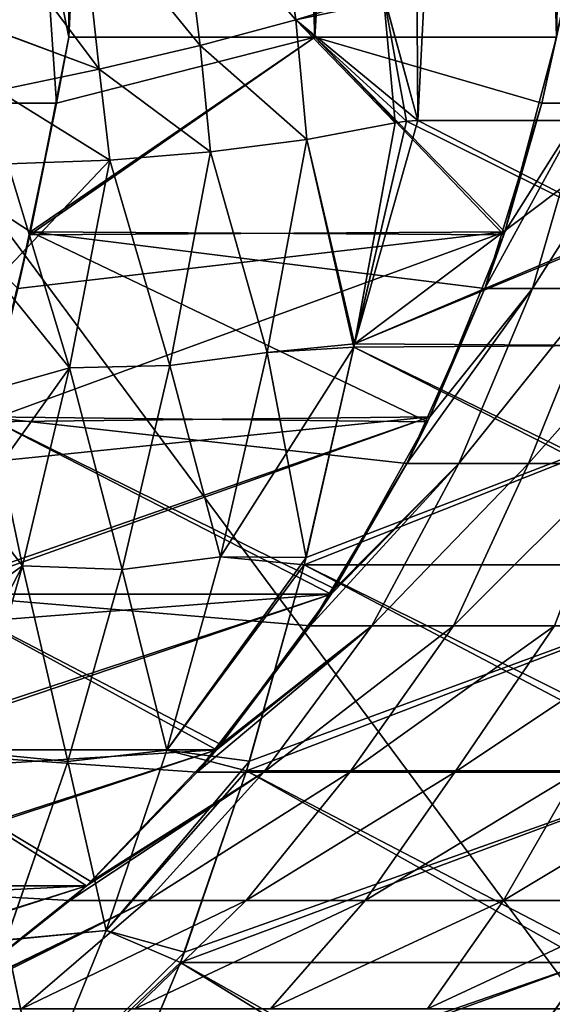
# Model space of a CAD drawing. Header units: millimetres. Extents: x -39.5 to 39.5, y -2 to 94.9.
# Tile 291 of 656: x 21.5 to 22.9, y 0.1 to 2.7. Entities that reach past the tile are written whole.
import ezdxf

# ---------------------------------------------------------------- set-up
doc = ezdxf.new("R2010")
doc.units = ezdxf.units.MM
doc.header["$LTSCALE"] = 65.185185
for name, color, linetype in [('187', 7, 'CONTINUOUS'), ('201', 7, 'CONTINUOUS'), ('231', 7, 'CONTINUOUS'), ('238', 7, 'CONTINUOUS'), ('239', 7, 'CONTINUOUS'), ('240', 7, 'CONTINUOUS'), ('351', 7, 'CONTINUOUS'), ('354', 7, 'CONTINUOUS'), ('355', 7, 'CONTINUOUS'), ('393', 7, 'CONTINUOUS'), ('405', 7, 'CONTINUOUS'), ('431', 7, 'CONTINUOUS'), ('432', 7, 'CONTINUOUS'), ('444', 7, 'CONTINUOUS'), ('445', 7, 'CONTINUOUS'), ('449', 7, 'CONTINUOUS'), ('501', 7, 'CONTINUOUS'), ('502', 7, 'CONTINUOUS'), ('503', 7, 'CONTINUOUS'), ('504', 7, 'CONTINUOUS'), ('673', 7, 'CONTINUOUS'), ('674', 7, 'CONTINUOUS'), ('675', 7, 'CONTINUOUS'), ('676', 7, 'CONTINUOUS')]:
    doc.layers.add(name, color=color, linetype=linetype)

msp = doc.modelspace()

# ---------------------------------------------------------------- linework, layer by layer
at = {"layer": '187', "linetype": 'Continuous'}
for points in [[(22.5579, 2.4394, -30.6961), (22.4688, 2.7623, -30.7684), (23.3552, 18, -30.4371), (22.5579, 2.4394, -30.6961)], [(23.1897, 2.4394, -30.2217), (22.5579, 2.4394, -30.6961), (23.3552, 18, -30.4371), (23.1897, 2.4394, -30.2217)]]:
    msp.add_3dface(points, dxfattribs=at)
at = {"layer": '201', "linetype": 'Continuous'}
for points in [[(22.469, 2.7614, 30.7683), (22.5579, 2.4394, 30.6961), (22.4538, 18, 31.108), (22.469, 2.7614, 30.7683)], [(22.4538, 18, 31.108), (22.5579, 2.4394, 30.6961), (23.3552, 18, 30.4371), (22.4538, 18, 31.108)], [(22.5579, 2.4394, 30.6961), (23.19, 2.4394, 30.2215), (23.3552, 18, 30.4371), (22.5579, 2.4394, 30.6961)]]:
    msp.add_3dface(points, dxfattribs=at)
at = {"layer": '231', "linetype": 'Continuous'}
for points in [[(22.3846, 1.8262, 30.5739), (23.741, 1.8356, 29.5376), (22.5267, 2.4377, 30.7185), (22.3846, 1.8262, 30.5739)], [(22.4961, 2.4328, 30.7393), (22.3846, 1.8262, 30.5739), (22.5267, 2.4377, 30.7185), (22.4961, 2.4328, 30.7393)], [(22.5579, 2.4394, -30.6961), (23.1897, 2.4394, -30.2217), (22.3865, 1.8356, -30.577), (22.5579, 2.4394, -30.6961)], [(22.5579, 2.4394, -30.6961), (22.3865, 1.8356, -30.577), (22.5267, 2.4377, -30.7185), (22.5579, 2.4394, -30.6961)], [(23.1897, 2.4394, -30.2217), (23.8118, 2.4394, -29.734), (22.3865, 1.8356, -30.577), (23.1897, 2.4394, -30.2217)], [(22.3865, 1.8356, -30.577), (23.8118, 2.4394, -29.734), (23.8415, 2.4377, -29.7096), (22.3865, 1.8356, -30.577)], [(22.3865, 1.8356, -30.577), (22.4961, 2.4328, -30.7393), (22.5267, 2.4377, -30.7185), (22.3865, 1.8356, -30.577)], [(23.7385, 1.8262, -29.535), (22.3865, 1.8356, -30.577), (23.8415, 2.4377, -29.7096), (23.7385, 1.8262, -29.535)], [(23.741, 1.8356, 29.5376), (22.5579, 2.4394, 30.6961), (22.5267, 2.4377, 30.7185), (23.741, 1.8356, 29.5376)], [(23.19, 2.4394, 30.2215), (22.5579, 2.4394, 30.6961), (23.741, 1.8356, 29.5376), (23.19, 2.4394, 30.2215)], [(23.55, 1.2377, 29.3451), (22.3846, 1.8262, 30.5739), (22.25, 1.2377, 30.3426), (23.55, 1.2377, 29.3451)], [(22.25, 1.2377, 30.3426), (22.3846, 1.8262, 30.5739), (22.2552, 1.2582, 30.352), (22.25, 1.2377, 30.3426)], [(22.2552, 1.2582, -30.352), (23.7385, 1.8262, -29.535), (22.25, 1.2377, -30.3426), (22.2552, 1.2582, -30.352)], [(22.25, 1.2377, -30.3426), (23.7385, 1.8262, -29.535), (23.55, 1.2377, -29.3451), (22.25, 1.2377, -30.3426)], [(22.3865, 1.8356, -30.577), (23.7385, 1.8262, -29.535), (22.2552, 1.2582, -30.352), (22.3865, 1.8356, -30.577)], [(23.741, 1.8356, 29.5376), (22.3846, 1.8262, 30.5739), (23.5577, 1.2582, 29.3526), (23.741, 1.8356, 29.5376)], [(23.5577, 1.2582, 29.3526), (22.3846, 1.8262, 30.5739), (23.55, 1.2377, 29.3451), (23.5577, 1.2582, 29.3526)], [(23.3081, 0.6811, 29.1189), (22.25, 1.2377, 30.3426), (22.0941, 0.6811, 30.0505), (23.3081, 0.6811, 29.1189)], [(22.0941, 0.6811, 30.0505), (22.25, 1.2377, 30.3426), (22.1023, 0.7077, 30.0662), (22.0941, 0.6811, 30.0505)], [(22.1023, 0.7077, -30.0661), (23.55, 1.2377, -29.3451), (22.0941, 0.6811, -30.0505), (22.1023, 0.7077, -30.0661)], [(22.0941, 0.6811, -30.0505), (23.55, 1.2377, -29.3451), (23.3081, 0.6811, -29.1189), (22.0941, 0.6811, -30.0505)], [(22.25, 1.2377, -30.3426), (23.55, 1.2377, -29.3451), (22.1023, 0.7077, -30.0661), (22.25, 1.2377, -30.3426)], [(23.55, 1.2377, 29.3451), (22.25, 1.2377, 30.3426), (23.3212, 0.7077, 29.1309), (23.55, 1.2377, 29.3451)], [(23.3212, 0.7077, 29.1309), (22.25, 1.2377, 30.3426), (23.3081, 0.6811, 29.1189), (23.3212, 0.7077, 29.1309)], [(23.0183, 0.163, 28.8567), (22.0941, 0.6811, 30.0505), (21.9158, 0.163, 29.7026), (23.0183, 0.163, 28.8567)], [(21.9158, 0.163, 29.7026), (22.0941, 0.6811, 30.0505), (21.9264, 0.191, 29.7236), (21.9158, 0.163, 29.7026)], [(21.9264, 0.1909, -29.7235), (23.3081, 0.6811, -29.1189), (21.9158, 0.163, -29.7026), (21.9264, 0.1909, -29.7235)], [(21.9158, 0.163, -29.7026), (23.3081, 0.6811, -29.1189), (23.0183, 0.163, -28.8567), (21.9158, 0.163, -29.7026)], [(22.0941, 0.6811, -30.0505), (23.3081, 0.6811, -29.1189), (21.9264, 0.1909, -29.7235), (22.0941, 0.6811, -30.0505)], [(23.3081, 0.6811, 29.1189), (22.0941, 0.6811, 30.0505), (23.0358, 0.1909, 28.8723), (23.3081, 0.6811, 29.1189)], [(23.0358, 0.1909, 28.8723), (22.0941, 0.6811, 30.0505), (23.0183, 0.163, 28.8567), (23.0358, 0.1909, 28.8723)], [(22.6857, -0.3107, 28.56), (21.9158, 0.163, 29.7026), (21.7154, -0.3107, 29.3046), (22.6857, -0.3107, 28.56)], [(21.7154, -0.3107, 29.3046), (21.9158, 0.163, 29.7026), (21.7277, -0.2842, 29.3293), (21.7154, -0.3107, 29.3046)], [(21.7277, -0.2842, -29.3293), (23.0183, 0.163, -28.8567), (21.7154, -0.3107, -29.3046), (21.7277, -0.2842, -29.3293)], [(21.7154, -0.3107, -29.3046), (23.0183, 0.163, -28.8567), (22.6857, -0.3107, -28.56), (21.7154, -0.3107, -29.3046)], [(21.9158, 0.163, -29.7026), (23.0183, 0.163, -28.8567), (21.7277, -0.2842, -29.3293), (21.9158, 0.163, -29.7026)], [(23.0183, 0.163, 28.8567), (21.9158, 0.163, 29.7026), (22.7063, -0.2842, 28.5783), (23.0183, 0.163, 28.8567)], [(22.7063, -0.2842, 28.5783), (21.9158, 0.163, 29.7026), (22.6857, -0.3107, 28.56), (22.7063, -0.2842, 28.5783)], [(22.6857, -0.3107, -28.56), (23.0183, 0.163, -28.8567), (22.7064, -0.2842, -28.5784), (22.6857, -0.3107, -28.56)]]:
    msp.add_3dface(points, dxfattribs=at)
at = {"layer": '238', "linetype": 'Continuous'}
for points in [[(21.9153, 3.0685, 31.0541), (22.2277, 2.7117, 30.9103), (22.1714, 3.1038, 30.961), (21.9153, 3.0685, 31.0541)], [(22.2277, 2.7117, 30.9103), (22.464, 2.7843, 30.7724), (22.1714, 3.1038, 30.961), (22.2277, 2.7117, 30.9103)], [(21.646, 3.0366, 31.0987), (21.9687, 2.6418, 30.9999), (21.9153, 3.0685, 31.0541), (21.646, 3.0366, 31.0987)], [(21.9687, 2.6418, 30.9999), (22.2277, 2.7117, 30.9103), (21.9153, 3.0685, 31.0541), (21.9687, 2.6418, 30.9999)], [(21.3737, 3.0074, 31.0933), (21.6958, 2.578, 31.0384), (21.646, 3.0366, 31.0987), (21.3737, 3.0074, 31.0933)], [(21.6958, 2.578, 31.0384), (21.9687, 2.6418, 30.9999), (21.646, 3.0366, 31.0987), (21.6958, 2.578, 31.0384)], [(21.3737, 3.0074, 31.0933), (21.4008, 2.6873, 31.0524), (21.6958, 2.578, 31.0384), (21.3737, 3.0074, 31.0933)], [(22.469, 2.7614, 30.7683), (22.464, 2.7843, 30.7724), (22.2277, 2.7117, 30.9103), (22.469, 2.7614, 30.7683)], [(22.5579, 2.4394, 30.6961), (22.469, 2.7614, 30.7683), (22.2277, 2.7117, 30.9103), (22.5579, 2.4394, 30.6961)], [(22.2277, 2.7117, 30.9103), (21.9687, 2.6418, 30.9999), (22.2573, 2.388, 30.8677), (22.2277, 2.7117, 30.9103)], [(22.5267, 2.4377, 30.7185), (22.5579, 2.4394, 30.6961), (22.2277, 2.7117, 30.9103), (22.5267, 2.4377, 30.7185)], [(22.4961, 2.4328, 30.7393), (22.5267, 2.4377, 30.7185), (22.2277, 2.7117, 30.9103), (22.4961, 2.4328, 30.7393)], [(22.4961, 2.4328, 30.7393), (22.2277, 2.7117, 30.9103), (22.2573, 2.388, 30.8677), (22.4961, 2.4328, 30.7393)], [(21.4008, 2.6873, 31.0524), (21.4201, 2.5202, 31.0241), (21.6958, 2.578, 31.0384), (21.4008, 2.6873, 31.0524)], [(21.9687, 2.6418, 30.9999), (21.6958, 2.578, 31.0384), (21.997, 2.3541, 30.9532), (21.9687, 2.6418, 30.9999)], [(22.2573, 2.388, 30.8677), (21.9687, 2.6418, 30.9999), (21.997, 2.3541, 30.9532), (22.2573, 2.388, 30.8677)], [(21.6958, 2.578, 31.0384), (21.4201, 2.5202, 31.0241), (21.7244, 2.3319, 30.9925), (21.6958, 2.578, 31.0384)], [(21.997, 2.3541, 30.9532), (21.6958, 2.578, 31.0384), (21.7244, 2.3319, 30.9925), (21.997, 2.3541, 30.9532)], [(21.4201, 2.5202, 31.0241), (21.4486, 2.3218, 30.9843), (21.7244, 2.3319, 30.9925), (21.4201, 2.5202, 31.0241)]]:
    msp.add_3dface(points, dxfattribs=at)
at = {"layer": '239', "linetype": 'Continuous'}
for points in [[(22.3846, 1.8262, 30.5739), (22.4961, 2.4328, 30.7393), (22.2573, 2.388, 30.8677), (22.3846, 1.8262, 30.5739)], [(22.2573, 2.388, 30.8677), (21.997, 2.3541, 30.9532), (22.1497, 1.8123, 30.7068), (22.2573, 2.388, 30.8677)], [(22.3846, 1.8262, 30.5739), (22.2573, 2.388, 30.8677), (22.1497, 1.8123, 30.7068), (22.3846, 1.8262, 30.5739)], [(21.997, 2.3541, 30.9532), (21.7244, 2.3319, 30.9925), (21.887, 1.7769, 30.7855), (21.997, 2.3541, 30.9532)], [(22.1497, 1.8123, 30.7068), (21.997, 2.3541, 30.9532), (21.887, 1.7769, 30.7855), (22.1497, 1.8123, 30.7068)], [(21.4486, 2.3218, 30.9843), (21.4191, 2.0116, 30.8984), (21.7244, 2.3319, 30.9925), (21.4486, 2.3218, 30.9843)], [(21.7244, 2.3319, 30.9925), (21.4191, 2.0116, 30.8984), (21.6154, 1.7703, 30.8234), (21.7244, 2.3319, 30.9925)], [(21.887, 1.7769, 30.7855), (21.7244, 2.3319, 30.9925), (21.6154, 1.7703, 30.8234), (21.887, 1.7769, 30.7855)], [(21.4191, 2.0116, 30.8984), (21.388, 1.7063, 30.7948), (21.6154, 1.7703, 30.8234), (21.4191, 2.0116, 30.8984)], [(22.0235, 1.2599, 30.4892), (22.1497, 1.8123, 30.7068), (21.887, 1.7769, 30.7855), (22.0235, 1.2599, 30.4892)], [(22.2552, 1.2582, 30.352), (22.3846, 1.8262, 30.5739), (22.0235, 1.2599, 30.4892), (22.2552, 1.2582, 30.352)], [(22.0235, 1.2599, 30.4892), (22.3846, 1.8262, 30.5739), (22.1497, 1.8123, 30.7068), (22.0235, 1.2599, 30.4892)], [(21.388, 1.7063, 30.7948), (21.3545, 1.4069, 30.6737), (21.6154, 1.7703, 30.8234), (21.388, 1.7063, 30.7948)], [(21.3545, 1.4069, 30.6737), (21.4884, 1.2353, 30.5997), (21.6154, 1.7703, 30.8234), (21.3545, 1.4069, 30.6737)], [(21.4884, 1.2353, 30.5997), (21.7581, 1.2255, 30.5607), (21.6154, 1.7703, 30.8234), (21.4884, 1.2353, 30.5997)], [(21.7581, 1.2255, 30.5607), (21.887, 1.7769, 30.7855), (21.6154, 1.7703, 30.8234), (21.7581, 1.2255, 30.5607)], [(21.7581, 1.2255, 30.5607), (22.0235, 1.2599, 30.4892), (21.887, 1.7769, 30.7855), (21.7581, 1.2255, 30.5607)], [(21.3545, 1.4069, 30.6737), (21.3178, 1.1144, 30.5355), (21.4884, 1.2353, 30.5997), (21.3545, 1.4069, 30.6737)], [(21.8784, 0.7373, 30.219), (22.0235, 1.2599, 30.4892), (21.7581, 1.2255, 30.5607), (21.8784, 0.7373, 30.219)], [(21.8784, 0.7373, 30.219), (22.2552, 1.2582, 30.352), (22.0235, 1.2599, 30.4892), (21.8784, 0.7373, 30.219)], [(22.25, 1.2377, 30.3426), (22.2552, 1.2582, 30.352), (21.8784, 0.7373, 30.219), (22.25, 1.2377, 30.3426)], [(21.3178, 1.1144, 30.5355), (21.2774, 0.8298, 30.3807), (21.4884, 1.2353, 30.5997), (21.3178, 1.1144, 30.5355)], [(21.2774, 0.8298, 30.3807), (21.3437, 0.7327, 30.3261), (21.4884, 1.2353, 30.5997), (21.2774, 0.8298, 30.3807)], [(21.3437, 0.7327, 30.3261), (21.6104, 0.7061, 30.2835), (21.4884, 1.2353, 30.5997), (21.3437, 0.7327, 30.3261)], [(21.6104, 0.7061, 30.2835), (21.7581, 1.2255, 30.5607), (21.4884, 1.2353, 30.5997), (21.6104, 0.7061, 30.2835)], [(21.6104, 0.7061, 30.2835), (21.8784, 0.7373, 30.219), (21.7581, 1.2255, 30.5607), (21.6104, 0.7061, 30.2835)], [(22.1023, 0.7077, 30.0662), (22.25, 1.2377, 30.3426), (21.8784, 0.7373, 30.219), (22.1023, 0.7077, 30.0662)], [(21.444, 0.2239, 29.9586), (21.6104, 0.7061, 30.2835), (21.3437, 0.7327, 30.3261), (21.444, 0.2239, 29.9586)], [(21.7145, 0.2497, 29.9006), (21.8784, 0.7373, 30.219), (21.6104, 0.7061, 30.2835), (21.7145, 0.2497, 29.9006)], [(21.7145, 0.2497, 29.9006), (22.1023, 0.7077, 30.0662), (21.8784, 0.7373, 30.219), (21.7145, 0.2497, 29.9006)], [(21.444, 0.2239, 29.9586), (21.7145, 0.2497, 29.9006), (21.6104, 0.7061, 30.2835), (21.444, 0.2239, 29.9586)], [(22.0941, 0.6811, 30.0505), (22.1023, 0.7077, 30.0662), (21.7145, 0.2497, 29.9006), (22.0941, 0.6811, 30.0505)], [(21.9264, 0.191, 29.7236), (22.0941, 0.6811, 30.0505), (21.7145, 0.2497, 29.9006), (21.9264, 0.191, 29.7236)], [(21.532, -0.1983, 29.5389), (21.7145, 0.2497, 29.9006), (21.444, 0.2239, 29.9586), (21.532, -0.1983, 29.5389)], [(21.532, -0.1983, 29.5389), (21.9264, 0.191, 29.7236), (21.7145, 0.2497, 29.9006), (21.532, -0.1983, 29.5389)], [(21.2596, -0.2166, 29.5916), (21.532, -0.1983, 29.5389), (21.444, 0.2239, 29.9586), (21.2596, -0.2166, 29.5916)], [(21.9158, 0.163, 29.7026), (21.9264, 0.191, 29.7236), (21.532, -0.1983, 29.5389), (21.9158, 0.163, 29.7026)], [(21.7277, -0.2842, 29.3293), (21.9158, 0.163, 29.7026), (21.532, -0.1983, 29.5389), (21.7277, -0.2842, 29.3293)]]:
    msp.add_3dface(points, dxfattribs=at)
at = {"layer": '240', "linetype": 'Continuous'}
msp.add_3dface([(23.0183, 0.163, 28.8567), (22.7063, -0.2842, 28.5783), (22.9595, -0.1983, 28.4435), (23.0183, 0.163, 28.8567)], dxfattribs=at)
at = {"layer": '351', "linetype": 'Continuous'}
for points in [[(21.9153, 3.0685, -31.0541), (21.9687, 2.6418, -30.9999), (21.646, 3.0366, -31.0987), (21.9153, 3.0685, -31.0541)], [(22.2277, 2.7117, -30.9103), (21.9687, 2.6418, -30.9999), (21.9153, 3.0685, -31.0541), (22.2277, 2.7117, -30.9103)], [(21.6958, 2.578, -31.0384), (21.3737, 3.0074, -31.0933), (21.646, 3.0366, -31.0987), (21.6958, 2.578, -31.0384)], [(21.9687, 2.6418, -30.9999), (21.6958, 2.578, -31.0384), (21.646, 3.0366, -31.0987), (21.9687, 2.6418, -30.9999)], [(21.4007, 2.688, -31.0525), (21.3737, 3.0074, -31.0933), (21.6958, 2.578, -31.0384), (21.4007, 2.688, -31.0525)], [(22.4639, 2.7844, -30.7725), (22.4961, 2.4328, -30.7393), (22.2277, 2.7117, -30.9103), (22.4639, 2.7844, -30.7725)], [(22.4639, 2.7844, -30.7725), (22.4688, 2.7623, -30.7684), (22.5579, 2.4394, -30.6961), (22.4639, 2.7844, -30.7725)], [(22.4639, 2.7844, -30.7725), (22.5579, 2.4394, -30.6961), (22.5267, 2.4377, -30.7185), (22.4639, 2.7844, -30.7725)], [(22.4961, 2.4328, -30.7393), (22.4639, 2.7844, -30.7725), (22.5267, 2.4377, -30.7185), (22.4961, 2.4328, -30.7393)], [(21.9687, 2.6418, -30.9999), (22.2277, 2.7117, -30.9103), (22.2572, 2.3882, -30.8677), (21.9687, 2.6418, -30.9999)], [(22.2277, 2.7117, -30.9103), (22.4961, 2.4328, -30.7393), (22.2572, 2.3882, -30.8677), (22.2277, 2.7117, -30.9103)], [(21.4201, 2.5203, -31.0241), (21.4007, 2.688, -31.0525), (21.6958, 2.578, -31.0384), (21.4201, 2.5203, -31.0241)], [(21.6958, 2.578, -31.0384), (21.9687, 2.6418, -30.9999), (21.997, 2.3541, -30.9532), (21.6958, 2.578, -31.0384)], [(21.997, 2.3541, -30.9532), (21.9687, 2.6418, -30.9999), (22.2572, 2.3882, -30.8677), (21.997, 2.3541, -30.9532)], [(21.4201, 2.5203, -31.0241), (21.6958, 2.578, -31.0384), (21.7244, 2.3318, -30.9925), (21.4201, 2.5203, -31.0241)], [(21.7244, 2.3318, -30.9925), (21.6958, 2.578, -31.0384), (21.997, 2.3541, -30.9532), (21.7244, 2.3318, -30.9925)], [(21.4486, 2.3218, -30.9843), (21.4201, 2.5203, -31.0241), (21.7244, 2.3318, -30.9925), (21.4486, 2.3218, -30.9843)]]:
    msp.add_3dface(points, dxfattribs=at)
at = {"layer": '354', "linetype": 'Continuous'}
msp.add_3dface([(22.7064, -0.2842, -28.5784), (23.0183, 0.163, -28.8567), (22.9595, -0.1983, -28.4435), (22.7064, -0.2842, -28.5784)], dxfattribs=at)
at = {"layer": '355', "linetype": 'Continuous'}
for points in [[(22.4961, 2.4328, -30.7393), (22.3865, 1.8356, -30.577), (22.2572, 2.3882, -30.8677), (22.4961, 2.4328, -30.7393)], [(21.997, 2.3541, -30.9532), (22.2572, 2.3882, -30.8677), (22.1497, 1.8123, -30.7068), (21.997, 2.3541, -30.9532)], [(22.2572, 2.3882, -30.8677), (22.3865, 1.8356, -30.577), (22.1497, 1.8123, -30.7068), (22.2572, 2.3882, -30.8677)], [(21.7244, 2.3318, -30.9925), (21.997, 2.3541, -30.9532), (21.887, 1.7769, -30.7855), (21.7244, 2.3318, -30.9925)], [(21.887, 1.7769, -30.7855), (21.997, 2.3541, -30.9532), (22.1497, 1.8123, -30.7068), (21.887, 1.7769, -30.7855)], [(21.4191, 2.0116, -30.8984), (21.4486, 2.3218, -30.9843), (21.6154, 1.7703, -30.8234), (21.4191, 2.0116, -30.8984)], [(21.4486, 2.3218, -30.9843), (21.7244, 2.3318, -30.9925), (21.6154, 1.7703, -30.8234), (21.4486, 2.3218, -30.9843)], [(21.6154, 1.7703, -30.8234), (21.7244, 2.3318, -30.9925), (21.887, 1.7769, -30.7855), (21.6154, 1.7703, -30.8234)], [(21.388, 1.7063, -30.7948), (21.4191, 2.0116, -30.8984), (21.6154, 1.7703, -30.8234), (21.388, 1.7063, -30.7948)], [(22.0235, 1.2599, -30.4892), (21.887, 1.7769, -30.7855), (22.1497, 1.8123, -30.7068), (22.0235, 1.2599, -30.4892)], [(22.2552, 1.2582, -30.352), (22.0235, 1.2599, -30.4892), (22.1497, 1.8123, -30.7068), (22.2552, 1.2582, -30.352)], [(22.3865, 1.8356, -30.577), (22.2552, 1.2582, -30.352), (22.1497, 1.8123, -30.7068), (22.3865, 1.8356, -30.577)], [(21.4884, 1.2353, -30.5997), (21.388, 1.7063, -30.7948), (21.6154, 1.7703, -30.8234), (21.4884, 1.2353, -30.5997)], [(21.4884, 1.2353, -30.5997), (21.6154, 1.7703, -30.8234), (21.7581, 1.2255, -30.5608), (21.4884, 1.2353, -30.5997)], [(21.7581, 1.2255, -30.5608), (21.6154, 1.7703, -30.8234), (21.887, 1.7769, -30.7855), (21.7581, 1.2255, -30.5608)], [(21.7581, 1.2255, -30.5608), (21.887, 1.7769, -30.7855), (22.0235, 1.2599, -30.4892), (21.7581, 1.2255, -30.5608)], [(21.3545, 1.4069, -30.6737), (21.388, 1.7063, -30.7948), (21.4884, 1.2353, -30.5997), (21.3545, 1.4069, -30.6737)], [(21.3178, 1.1144, -30.5355), (21.3545, 1.4069, -30.6737), (21.4884, 1.2353, -30.5997), (21.3178, 1.1144, -30.5355)], [(21.8784, 0.7373, -30.219), (21.7581, 1.2255, -30.5608), (22.0235, 1.2599, -30.4892), (21.8784, 0.7373, -30.219)], [(22.25, 1.2377, -30.3426), (21.8784, 0.7373, -30.219), (22.0235, 1.2599, -30.4892), (22.25, 1.2377, -30.3426)], [(22.2552, 1.2582, -30.352), (22.25, 1.2377, -30.3426), (22.0235, 1.2599, -30.4892), (22.2552, 1.2582, -30.352)], [(21.3437, 0.7327, -30.3261), (21.3178, 1.1144, -30.5355), (21.4884, 1.2353, -30.5997), (21.3437, 0.7327, -30.3261)], [(21.3437, 0.7327, -30.3261), (21.4884, 1.2353, -30.5997), (21.6104, 0.7061, -30.2835), (21.3437, 0.7327, -30.3261)], [(21.6104, 0.7061, -30.2835), (21.4884, 1.2353, -30.5997), (21.7581, 1.2255, -30.5608), (21.6104, 0.7061, -30.2835)], [(21.6104, 0.7061, -30.2835), (21.7581, 1.2255, -30.5608), (21.8784, 0.7373, -30.219), (21.6104, 0.7061, -30.2835)], [(22.25, 1.2377, -30.3426), (22.1023, 0.7077, -30.0661), (21.8784, 0.7373, -30.219), (22.25, 1.2377, -30.3426)], [(21.444, 0.224, -29.9586), (21.3437, 0.7327, -30.3261), (21.6104, 0.7061, -30.2835), (21.444, 0.224, -29.9586)], [(21.7145, 0.2497, -29.9006), (21.6104, 0.7061, -30.2835), (21.8784, 0.7373, -30.219), (21.7145, 0.2497, -29.9006)], [(22.0941, 0.6811, -30.0505), (21.7145, 0.2497, -29.9006), (21.8784, 0.7373, -30.219), (22.0941, 0.6811, -30.0505)], [(22.1023, 0.7077, -30.0661), (22.0941, 0.6811, -30.0505), (21.8784, 0.7373, -30.219), (22.1023, 0.7077, -30.0661)], [(21.444, 0.224, -29.9586), (21.6104, 0.7061, -30.2835), (21.7145, 0.2497, -29.9006), (21.444, 0.224, -29.9586)], [(22.0941, 0.6811, -30.0505), (21.9264, 0.1909, -29.7235), (21.7145, 0.2497, -29.9006), (22.0941, 0.6811, -30.0505)], [(21.532, -0.1983, -29.5389), (21.444, 0.224, -29.9586), (21.7145, 0.2497, -29.9006), (21.532, -0.1983, -29.5389)], [(21.9158, 0.163, -29.7026), (21.532, -0.1983, -29.5389), (21.7145, 0.2497, -29.9006), (21.9158, 0.163, -29.7026)], [(21.9264, 0.1909, -29.7235), (21.9158, 0.163, -29.7026), (21.7145, 0.2497, -29.9006), (21.9264, 0.1909, -29.7235)], [(21.2596, -0.2166, -29.5916), (21.444, 0.224, -29.9586), (21.532, -0.1983, -29.5389), (21.2596, -0.2166, -29.5916)], [(21.9158, 0.163, -29.7026), (21.7277, -0.2842, -29.3293), (21.532, -0.1983, -29.5389), (21.9158, 0.163, -29.7026)]]:
    msp.add_3dface(points, dxfattribs=at)
at = {"layer": '393', "linetype": 'Continuous'}
for points in [[(21.6135, 2.6642, -29.5332), (21.5853, 20, -29.9277), (21.5449, 3.003, -29.5906), (21.6135, 2.6642, -29.5332)], [(22.4632, 20, -29.2746), (21.5853, 20, -29.9277), (22.2789, 2.6642, -29.0345), (22.4632, 20, -29.2746)], [(22.2789, 2.6642, -29.0345), (21.5853, 20, -29.9277), (21.6135, 2.6642, -29.5332), (22.2789, 2.6642, -29.0345)], [(22.9329, 2.6642, -28.5208), (22.4632, 20, -29.2746), (22.2789, 2.6642, -29.0345), (22.9329, 2.6642, -28.5208)], [(23.0059, 3.0022, -28.4695), (22.4632, 20, -29.2746), (22.9329, 2.6642, -28.5208), (23.0059, 3.0022, -28.4695)]]:
    msp.add_3dface(points, dxfattribs=at)
at = {"layer": '405', "linetype": 'Continuous'}
for points in [[(21.545, 3.0022, 29.5905), (22.4632, 20, 29.2746), (21.6135, 2.6642, 29.5332), (21.545, 3.0022, 29.5905)], [(21.6135, 2.6642, 29.5332), (22.4632, 20, 29.2746), (22.2789, 2.6642, 29.0345), (21.6135, 2.6642, 29.5332)], [(22.4632, 20, 29.2746), (23.3212, 20, 28.5957), (22.2789, 2.6642, 29.0345), (22.4632, 20, 29.2746)], [(22.2789, 2.6642, 29.0345), (23.3212, 20, 28.5957), (22.9329, 2.6642, 28.5208), (22.2789, 2.6642, 29.0345)]]:
    msp.add_3dface(points, dxfattribs=at)
at = {"layer": '431', "linetype": 'Continuous'}
for points in [[(22.9329, 2.6642, 28.5208), (23.0061, 3.003, 28.4694), (22.8932, 2.486, 28.4757), (22.9329, 2.6642, 28.5208)], [(23.0061, 3.003, 28.4694), (23.0131, 2.486, 27.8833), (22.8932, 2.486, 28.4757), (23.0061, 3.003, 28.4694)], [(22.8679, 1.9855, 27.7375), (22.7385, 1.9855, 28.3261), (23.0131, 2.486, 27.8833), (22.8679, 1.9855, 27.7375)], [(23.0131, 2.486, 27.8833), (22.7385, 1.9855, 28.3261), (22.7927, 2.138, 28.3757), (23.0131, 2.486, 27.8833)], [(22.8932, 2.486, 28.4757), (23.0131, 2.486, 27.8833), (22.7927, 2.138, 28.3757), (22.8932, 2.486, 28.4757)], [(23.0478, 1.9855, 27.164), (22.8679, 1.9855, 27.7375), (23.1853, 2.486, 27.3057), (23.0478, 1.9855, 27.164)], [(23.1853, 2.486, 27.3057), (22.8679, 1.9855, 27.7375), (23.0131, 2.486, 27.8833), (23.1853, 2.486, 27.3057)], [(22.6682, 1.512, 27.5578), (22.5279, 1.512, 28.1438), (22.8679, 1.9855, 27.7375), (22.6682, 1.512, 27.5578)], [(22.8679, 1.9855, 27.7375), (22.5279, 1.512, 28.1438), (22.5905, 1.638, 28.197), (22.8679, 1.9855, 27.7375)], [(22.7385, 1.9855, 28.3261), (22.8679, 1.9855, 27.7375), (22.5905, 1.638, 28.197), (22.7385, 1.9855, 28.3261)], [(22.8573, 1.512, 26.9867), (22.6682, 1.512, 27.5578), (23.0478, 1.9855, 27.164), (22.8573, 1.512, 26.9867)], [(23.0478, 1.9855, 27.164), (22.6682, 1.512, 27.5578), (22.8679, 1.9855, 27.7375), (23.0478, 1.9855, 27.164)], [(23.0941, 1.512, 26.4337), (22.8573, 1.512, 26.9867), (23.2772, 1.9855, 26.6085), (23.0941, 1.512, 26.4337)], [(23.2772, 1.9855, 26.6085), (22.8573, 1.512, 26.9867), (23.0478, 1.9855, 27.164), (23.2772, 1.9855, 26.6085)], [(22.433, 1.0736, 27.2992), (22.2666, 1.0736, 27.9289), (22.6682, 1.512, 27.5578), (22.433, 1.0736, 27.2992)], [(22.6682, 1.512, 27.5578), (22.2666, 1.0736, 27.9289), (22.3229, 1.1584, 27.9744), (22.6682, 1.512, 27.5578)], [(22.3324, 1.1733, 27.9822), (22.6682, 1.512, 27.5578), (22.3229, 1.1584, 27.9744), (22.3324, 1.1733, 27.9822)], [(22.5279, 1.512, 28.1438), (22.6682, 1.512, 27.5578), (22.3324, 1.1733, 27.9822), (22.5279, 1.512, 28.1438)], [(22.6538, 1.0736, 26.6873), (22.433, 1.0736, 27.2992), (22.8573, 1.512, 26.9867), (22.6538, 1.0736, 26.6873)], [(22.8573, 1.512, 26.9867), (22.433, 1.0736, 27.2992), (22.6682, 1.512, 27.5578), (22.8573, 1.512, 26.9867)], [(22.9274, 1.0736, 26.0971), (22.6538, 1.0736, 26.6873), (23.0941, 1.512, 26.4337), (22.9274, 1.0736, 26.0971)], [(23.0941, 1.512, 26.4337), (22.6538, 1.0736, 26.6873), (22.8573, 1.512, 26.9867), (23.0941, 1.512, 26.4337)], [(22.1411, 0.6775, 27.0527), (21.9607, 0.6776, 27.6819), (22.433, 1.0736, 27.2992), (22.1411, 0.6775, 27.0527)], [(22.433, 1.0736, 27.2992), (21.9607, 0.6776, 27.6819), (22.0126, 0.7381, 27.7236), (22.433, 1.0736, 27.2992)], [(22.0245, 0.7523, 27.7332), (22.433, 1.0736, 27.2992), (22.0126, 0.7381, 27.7236), (22.0245, 0.7523, 27.7332)], [(22.2666, 1.0736, 27.9289), (22.433, 1.0736, 27.2992), (22.0245, 0.7523, 27.7332), (22.2666, 1.0736, 27.9289)], [(22.3739, 0.6775, 26.441), (22.1411, 0.6775, 27.0527), (22.6538, 1.0736, 26.6873), (22.3739, 0.6775, 26.441)], [(22.6538, 1.0736, 26.6873), (22.1411, 0.6775, 27.0527), (22.433, 1.0736, 27.2992), (22.6538, 1.0736, 26.6873)], [(22.6574, 0.6775, 25.851), (22.3739, 0.6775, 26.441), (22.9274, 1.0736, 26.0971), (22.6574, 0.6775, 25.851)], [(22.9274, 1.0736, 26.0971), (22.3739, 0.6775, 26.441), (22.6538, 1.0736, 26.6873), (22.9274, 1.0736, 26.0971)], [(22.9896, 0.6775, 25.2871), (22.6574, 0.6775, 25.851), (23.2517, 1.0736, 25.5333), (22.9896, 0.6775, 25.2871)], [(23.2517, 1.0736, 25.5333), (22.6574, 0.6775, 25.851), (22.9274, 1.0736, 26.0971), (23.2517, 1.0736, 25.5333)], [(21.8261, 0.3305, 26.735), (21.6162, 0.3305, 27.4059), (22.1411, 0.6775, 27.0527), (21.8261, 0.3305, 26.735)], [(22.1411, 0.6775, 27.0527), (21.6162, 0.3305, 27.4059), (21.6608, 0.3707, 27.4418), (22.1411, 0.6775, 27.0527)], [(21.6734, 0.3823, 27.4519), (22.1411, 0.6775, 27.0527), (21.6608, 0.3707, 27.4418), (21.6734, 0.3823, 27.4519)], [(21.9607, 0.6776, 27.6819), (22.1411, 0.6775, 27.0527), (21.6734, 0.3823, 27.4519), (21.9607, 0.6776, 27.6819)], [(22.0929, 0.3305, 26.0845), (21.8261, 0.3305, 26.735), (22.3739, 0.6775, 26.441), (22.0929, 0.3305, 26.0845)], [(22.3739, 0.6775, 26.441), (21.8261, 0.3305, 26.735), (22.1411, 0.6775, 27.0527), (22.3739, 0.6775, 26.441)], [(22.4148, 0.3305, 25.4593), (22.0929, 0.3305, 26.0845), (22.6574, 0.6775, 25.851), (22.4148, 0.3305, 25.4593)], [(22.6574, 0.6775, 25.851), (22.0929, 0.3305, 26.0845), (22.3739, 0.6775, 26.441), (22.6574, 0.6775, 25.851)], [(22.7892, 0.3305, 24.8642), (22.4148, 0.3305, 25.4593), (22.9896, 0.6775, 25.2871), (22.7892, 0.3305, 24.8642)], [(22.9896, 0.6775, 25.2871), (22.4148, 0.3305, 25.4593), (22.6574, 0.6775, 25.851), (22.9896, 0.6775, 25.2871)], [(23.2135, 0.3305, 24.3035), (22.7892, 0.3305, 24.8642), (23.3681, 0.6775, 24.7531), (23.2135, 0.3305, 24.3035)], [(23.3681, 0.6775, 24.7531), (22.7892, 0.3305, 24.8642), (22.9896, 0.6775, 25.2871), (23.3681, 0.6775, 24.7531)], [(21.4849, 0.0382, 26.3825), (21.2407, 0.0382, 27.1025), (21.8261, 0.3305, 26.735), (21.4849, 0.0382, 26.3825)], [(21.8261, 0.3305, 26.735), (21.2407, 0.0382, 27.1025), (21.2755, 0.0621, 27.1307), (21.8261, 0.3305, 26.735)], [(21.287, 0.0701, 27.1399), (21.8261, 0.3305, 26.735), (21.2755, 0.0621, 27.1307), (21.287, 0.0701, 27.1399)], [(21.6162, 0.3305, 27.4059), (21.8261, 0.3305, 26.735), (21.287, 0.0701, 27.1399), (21.6162, 0.3305, 27.4059)], [(21.7919, 0.0382, 25.6867), (21.4849, 0.0382, 26.3825), (22.0929, 0.3305, 26.0845), (21.7919, 0.0382, 25.6867)], [(22.0929, 0.3305, 26.0845), (21.4849, 0.0382, 26.3825), (21.8261, 0.3305, 26.735), (22.0929, 0.3305, 26.0845)], [(22.159, 0.0382, 25.0208), (21.7919, 0.0382, 25.6867), (22.4148, 0.3305, 25.4593), (22.159, 0.0382, 25.0208)], [(22.4148, 0.3305, 25.4593), (21.7919, 0.0382, 25.6867), (22.0929, 0.3305, 26.0845), (22.4148, 0.3305, 25.4593)], [(22.5835, 0.0382, 24.3898), (22.159, 0.0382, 25.0208), (22.7892, 0.3305, 24.8642), (22.5835, 0.0382, 24.3898)], [(22.7892, 0.3305, 24.8642), (22.159, 0.0382, 25.0208), (22.4148, 0.3305, 25.4593), (22.7892, 0.3305, 24.8642)], [(23.0621, 0.0382, 23.7988), (22.5835, 0.0382, 24.3898), (23.2135, 0.3305, 24.3035), (23.0621, 0.0382, 23.7988)], [(23.2135, 0.3305, 24.3035), (22.5835, 0.0382, 24.3898), (22.7892, 0.3305, 24.8642), (23.2135, 0.3305, 24.3035)]]:
    msp.add_3dface(points, dxfattribs=at)
at = {"layer": '432', "linetype": 'Continuous'}
for points in [[(20.9583, 3.0051, 29.5562), (21.545, 3.0022, 29.5905), (20.977, 2.486, 29.4457), (20.9583, 3.0051, 29.5562)], [(20.977, 2.486, 29.4457), (21.545, 3.0022, 29.5905), (21.5802, 2.4859, 29.4832), (20.977, 2.486, 29.4457)], [(21.545, 3.0022, 29.5905), (21.6135, 2.6642, 29.5332), (21.5802, 2.4859, 29.4832), (21.545, 3.0022, 29.5905)], [(20.977, 2.486, 29.4457), (21.5802, 2.4859, 29.4832), (21.4758, 1.9854, 29.295), (20.977, 2.486, 29.4457)], [(21.4758, 1.9854, 29.295), (21.5802, 2.4859, 29.4832), (21.5078, 2.1297, 29.3568), (21.4758, 1.9854, 29.295)]]:
    msp.add_3dface(points, dxfattribs=at)
at = {"layer": '444', "linetype": 'Continuous'}
for points in [[(20.977, 2.486, -29.4457), (21.5449, 3.003, -29.5906), (20.9588, 3.0051, -29.5562), (20.977, 2.486, -29.4457)], [(21.5449, 3.003, -29.5906), (20.977, 2.486, -29.4457), (21.5802, 2.486, -29.4832), (21.5449, 3.003, -29.5906)], [(21.6135, 2.6642, -29.5332), (21.5449, 3.003, -29.5906), (21.5802, 2.486, -29.4832), (21.6135, 2.6642, -29.5332)], [(20.977, 2.486, -29.4457), (21.4758, 1.9855, -29.295), (21.5096, 2.138, -29.3602), (20.977, 2.486, -29.4457)], [(21.5802, 2.486, -29.4832), (20.977, 2.486, -29.4457), (21.5096, 2.138, -29.3602), (21.5802, 2.486, -29.4832)]]:
    msp.add_3dface(points, dxfattribs=at)
at = {"layer": '445', "linetype": 'Continuous'}
for points in [[(23.0059, 3.0022, -28.4695), (22.9329, 2.6642, -28.5208), (22.8932, 2.4859, -28.4757), (23.0059, 3.0022, -28.4695)], [(23.0059, 3.0022, -28.4695), (22.8932, 2.4859, -28.4757), (23.0131, 2.486, -27.8833), (23.0059, 3.0022, -28.4695)], [(22.7385, 1.9854, -28.3261), (22.8679, 1.9855, -27.7375), (23.0131, 2.486, -27.8833), (22.7385, 1.9854, -28.3261)], [(22.8932, 2.4859, -28.4757), (22.7385, 1.9854, -28.3261), (23.0131, 2.486, -27.8833), (22.8932, 2.4859, -28.4757)], [(22.7899, 2.1297, -28.3731), (22.7385, 1.9854, -28.3261), (22.8932, 2.4859, -28.4757), (22.7899, 2.1297, -28.3731)], [(22.8679, 1.9855, -27.7375), (23.0478, 1.9855, -27.164), (23.1853, 2.486, -27.3057), (22.8679, 1.9855, -27.7375)], [(23.0131, 2.486, -27.8833), (22.8679, 1.9855, -27.7375), (23.1853, 2.486, -27.3057), (23.0131, 2.486, -27.8833)], [(22.5279, 1.512, -28.1438), (22.6682, 1.512, -27.5578), (22.8679, 1.9855, -27.7375), (22.5279, 1.512, -28.1438)], [(22.7385, 1.9854, -28.3261), (22.5279, 1.512, -28.1438), (22.8679, 1.9855, -27.7375), (22.7385, 1.9854, -28.3261)], [(22.5842, 1.6248, -28.1916), (22.5279, 1.512, -28.1438), (22.7385, 1.9854, -28.3261), (22.5842, 1.6248, -28.1916)], [(22.6682, 1.512, -27.5578), (22.8573, 1.512, -26.9867), (23.0478, 1.9855, -27.164), (22.6682, 1.512, -27.5578)], [(22.8679, 1.9855, -27.7375), (22.6682, 1.512, -27.5578), (23.0478, 1.9855, -27.164), (22.8679, 1.9855, -27.7375)], [(22.8573, 1.512, -26.9867), (23.0941, 1.512, -26.4337), (23.2772, 1.9855, -26.6085), (22.8573, 1.512, -26.9867)], [(23.0478, 1.9855, -27.164), (22.8573, 1.512, -26.9867), (23.2772, 1.9855, -26.6085), (23.0478, 1.9855, -27.164)], [(22.2666, 1.0736, -27.9289), (22.433, 1.0736, -27.2992), (22.6682, 1.512, -27.5578), (22.2666, 1.0736, -27.9289)], [(22.3229, 1.1584, -27.9744), (22.2666, 1.0736, -27.9289), (22.5279, 1.512, -28.1438), (22.3229, 1.1584, -27.9744)], [(22.5279, 1.512, -28.1438), (22.2666, 1.0736, -27.9289), (22.6682, 1.512, -27.5578), (22.5279, 1.512, -28.1438)], [(22.3323, 1.1731, -27.9821), (22.3229, 1.1584, -27.9744), (22.5279, 1.512, -28.1438), (22.3323, 1.1731, -27.9821)], [(22.433, 1.0736, -27.2992), (22.6538, 1.0736, -26.6873), (22.8573, 1.512, -26.9867), (22.433, 1.0736, -27.2992)], [(22.6682, 1.512, -27.5578), (22.433, 1.0736, -27.2992), (22.8573, 1.512, -26.9867), (22.6682, 1.512, -27.5578)], [(22.6538, 1.0736, -26.6873), (22.9274, 1.0736, -26.0971), (23.0941, 1.512, -26.4337), (22.6538, 1.0736, -26.6873)], [(22.8573, 1.512, -26.9867), (22.6538, 1.0736, -26.6873), (23.0941, 1.512, -26.4337), (22.8573, 1.512, -26.9867)], [(21.9607, 0.6776, -27.6819), (22.1411, 0.6775, -27.0527), (22.433, 1.0736, -27.2992), (21.9607, 0.6776, -27.6819)], [(22.0126, 0.7381, -27.7236), (21.9607, 0.6776, -27.6819), (22.2666, 1.0736, -27.9289), (22.0126, 0.7381, -27.7236)], [(22.2666, 1.0736, -27.9289), (21.9607, 0.6776, -27.6819), (22.433, 1.0736, -27.2992), (22.2666, 1.0736, -27.9289)], [(22.0244, 0.7522, -27.7331), (22.0126, 0.7381, -27.7236), (22.2666, 1.0736, -27.9289), (22.0244, 0.7522, -27.7331)], [(22.1411, 0.6775, -27.0527), (22.3739, 0.6775, -26.441), (22.6538, 1.0736, -26.6873), (22.1411, 0.6775, -27.0527)], [(22.433, 1.0736, -27.2992), (22.1411, 0.6775, -27.0527), (22.6538, 1.0736, -26.6873), (22.433, 1.0736, -27.2992)], [(22.3739, 0.6775, -26.441), (22.6574, 0.6775, -25.851), (22.9274, 1.0736, -26.0971), (22.3739, 0.6775, -26.441)], [(22.6538, 1.0736, -26.6873), (22.3739, 0.6775, -26.441), (22.9274, 1.0736, -26.0971), (22.6538, 1.0736, -26.6873)], [(22.6574, 0.6775, -25.851), (22.9896, 0.6775, -25.2871), (23.2517, 1.0736, -25.5333), (22.6574, 0.6775, -25.851)], [(22.9274, 1.0736, -26.0971), (22.6574, 0.6775, -25.851), (23.2517, 1.0736, -25.5333), (22.9274, 1.0736, -26.0971)], [(21.6162, 0.3305, -27.4059), (21.8261, 0.3305, -26.735), (22.1411, 0.6775, -27.0527), (21.6162, 0.3305, -27.4059)], [(21.6608, 0.3707, -27.4418), (21.6162, 0.3305, -27.4059), (22.1411, 0.6775, -27.0527), (21.6608, 0.3707, -27.4418)], [(21.6733, 0.3822, -27.4518), (21.6608, 0.3707, -27.4418), (22.1411, 0.6775, -27.0527), (21.6733, 0.3822, -27.4518)], [(21.9607, 0.6776, -27.6819), (21.6733, 0.3822, -27.4518), (22.1411, 0.6775, -27.0527), (21.9607, 0.6776, -27.6819)], [(21.8261, 0.3305, -26.735), (22.0929, 0.3305, -26.0845), (22.3739, 0.6775, -26.441), (21.8261, 0.3305, -26.735)], [(22.1411, 0.6775, -27.0527), (21.8261, 0.3305, -26.735), (22.3739, 0.6775, -26.441), (22.1411, 0.6775, -27.0527)], [(22.0929, 0.3305, -26.0845), (22.4148, 0.3305, -25.4593), (22.6574, 0.6775, -25.851), (22.0929, 0.3305, -26.0845)], [(22.3739, 0.6775, -26.441), (22.0929, 0.3305, -26.0845), (22.6574, 0.6775, -25.851), (22.3739, 0.6775, -26.441)], [(22.4148, 0.3305, -25.4593), (22.7892, 0.3305, -24.8642), (22.9896, 0.6775, -25.2871), (22.4148, 0.3305, -25.4593)], [(22.6574, 0.6775, -25.851), (22.4148, 0.3305, -25.4593), (22.9896, 0.6775, -25.2871), (22.6574, 0.6775, -25.851)], [(22.7892, 0.3305, -24.8642), (23.2135, 0.3305, -24.3035), (23.3681, 0.6775, -24.7531), (22.7892, 0.3305, -24.8642)], [(22.9896, 0.6775, -25.2871), (22.7892, 0.3305, -24.8642), (23.3681, 0.6775, -24.7531), (22.9896, 0.6775, -25.2871)], [(21.4849, 0.0382, -26.3825), (21.8261, 0.3305, -26.735), (21.2407, 0.0382, -27.1025), (21.4849, 0.0382, -26.3825)], [(21.2407, 0.0382, -27.1025), (21.8261, 0.3305, -26.735), (21.2755, 0.0621, -27.1307), (21.2407, 0.0382, -27.1025)], [(21.2755, 0.0621, -27.1307), (21.8261, 0.3305, -26.735), (21.2869, 0.07, -27.1399), (21.2755, 0.0621, -27.1307)], [(21.8261, 0.3305, -26.735), (21.6162, 0.3305, -27.4059), (21.2869, 0.07, -27.1399), (21.8261, 0.3305, -26.735)], [(22.0929, 0.3305, -26.0845), (21.8261, 0.3305, -26.735), (21.4849, 0.0382, -26.3825), (22.0929, 0.3305, -26.0845)], [(21.7919, 0.0382, -25.6868), (22.0929, 0.3305, -26.0845), (21.4849, 0.0382, -26.3825), (21.7919, 0.0382, -25.6868)], [(22.4148, 0.3305, -25.4593), (22.0929, 0.3305, -26.0845), (21.7919, 0.0382, -25.6868), (22.4148, 0.3305, -25.4593)], [(22.159, 0.0382, -25.0208), (22.4148, 0.3305, -25.4593), (21.7919, 0.0382, -25.6868), (22.159, 0.0382, -25.0208)], [(22.7892, 0.3305, -24.8642), (22.4148, 0.3305, -25.4593), (22.159, 0.0382, -25.0208), (22.7892, 0.3305, -24.8642)], [(22.5835, 0.0382, -24.3899), (22.7892, 0.3305, -24.8642), (22.159, 0.0382, -25.0208), (22.5835, 0.0382, -24.3899)], [(23.2135, 0.3305, -24.3035), (22.7892, 0.3305, -24.8642), (22.5835, 0.0382, -24.3899), (23.2135, 0.3305, -24.3035)], [(23.0621, 0.0382, -23.7989), (23.2135, 0.3305, -24.3035), (22.5835, 0.0382, -24.3899), (23.0621, 0.0382, -23.7989)]]:
    msp.add_3dface(points, dxfattribs=at)
at = {"layer": '449', "linetype": 'Continuous'}
for points in [[(22.2789, 2.6642, 29.0345), (22.7927, 2.138, 28.3757), (21.5078, 2.1297, 29.3568), (22.2789, 2.6642, 29.0345)], [(21.5802, 2.4859, 29.4832), (22.2789, 2.6642, 29.0345), (21.5078, 2.1297, 29.3568), (21.5802, 2.4859, 29.4832)], [(22.2789, 2.6642, -29.0345), (21.6135, 2.6642, -29.5332), (21.5096, 2.138, -29.3602), (22.2789, 2.6642, -29.0345)], [(22.2789, 2.6642, -29.0345), (21.5096, 2.138, -29.3602), (22.7899, 2.1297, -28.3731), (22.2789, 2.6642, -29.0345)], [(21.6135, 2.6642, -29.5332), (21.5802, 2.486, -29.4832), (21.5096, 2.138, -29.3602), (21.6135, 2.6642, -29.5332)], [(21.6135, 2.6642, 29.5332), (22.2789, 2.6642, 29.0345), (21.5802, 2.4859, 29.4832), (21.6135, 2.6642, 29.5332)], [(22.9329, 2.6642, -28.5208), (22.2789, 2.6642, -29.0345), (22.8932, 2.4859, -28.4757), (22.9329, 2.6642, -28.5208)], [(22.2789, 2.6642, -29.0345), (22.7899, 2.1297, -28.3731), (22.8932, 2.4859, -28.4757), (22.2789, 2.6642, -29.0345)], [(22.2789, 2.6642, 29.0345), (22.9329, 2.6642, 28.5208), (22.7927, 2.138, 28.3757), (22.2789, 2.6642, 29.0345)], [(22.9329, 2.6642, 28.5208), (22.8932, 2.486, 28.4757), (22.7927, 2.138, 28.3757), (22.9329, 2.6642, 28.5208)], [(22.7927, 2.138, 28.3757), (22.5905, 1.638, 28.197), (21.3858, 1.6248, 29.1112), (22.7927, 2.138, 28.3757)], [(21.4758, 1.9854, 29.295), (22.7927, 2.138, 28.3757), (21.3858, 1.6248, 29.1112), (21.4758, 1.9854, 29.295)], [(21.4758, 1.9855, -29.295), (21.3894, 1.638, -29.1187), (21.5096, 2.138, -29.3602), (21.4758, 1.9855, -29.295)], [(21.5096, 2.138, -29.3602), (21.3894, 1.638, -29.1187), (22.5842, 1.6248, -28.1916), (21.5096, 2.138, -29.3602)], [(22.7927, 2.138, 28.3757), (21.4758, 1.9854, 29.295), (21.5078, 2.1297, 29.3568), (22.7927, 2.138, 28.3757)], [(21.5096, 2.138, -29.3602), (22.5842, 1.6248, -28.1916), (22.7385, 1.9854, -28.3261), (21.5096, 2.138, -29.3602)], [(21.5096, 2.138, -29.3602), (22.7385, 1.9854, -28.3261), (22.7899, 2.1297, -28.3731), (21.5096, 2.138, -29.3602)], [(22.7385, 1.9855, 28.3261), (22.5905, 1.638, 28.197), (22.7927, 2.138, 28.3757), (22.7385, 1.9855, 28.3261)], [(22.5905, 1.638, 28.197), (22.3229, 1.1584, 27.9744), (21.2437, 1.1584, 28.8025), (22.5905, 1.638, 28.197)], [(22.5905, 1.638, 28.197), (21.2437, 1.1584, 28.8025), (21.2486, 1.1731, 28.8136), (22.5905, 1.638, 28.197)], [(21.3894, 1.638, -29.1187), (21.2437, 1.1584, -28.8025), (22.3229, 1.1584, -27.9744), (21.3894, 1.638, -29.1187)], [(21.3541, 1.512, 29.0444), (22.5905, 1.638, 28.197), (21.2486, 1.1731, 28.8136), (21.3541, 1.512, 29.0444)], [(22.5905, 1.638, 28.197), (21.3541, 1.512, 29.0444), (21.3858, 1.6248, 29.1112), (22.5905, 1.638, 28.197)], [(21.3894, 1.638, -29.1187), (22.3229, 1.1584, -27.9744), (22.3323, 1.1731, -27.9821), (21.3894, 1.638, -29.1187)], [(21.3894, 1.638, -29.1187), (22.3323, 1.1731, -27.9821), (22.5279, 1.512, -28.1438), (21.3894, 1.638, -29.1187)], [(21.3894, 1.638, -29.1187), (22.5279, 1.512, -28.1438), (22.5842, 1.6248, -28.1916), (21.3894, 1.638, -29.1187)], [(22.5279, 1.512, 28.1438), (22.3229, 1.1584, 27.9744), (22.5905, 1.638, 28.197), (22.5279, 1.512, 28.1438)], [(22.5279, 1.512, 28.1438), (22.3324, 1.1733, 27.9822), (22.3229, 1.1584, 27.9744), (22.5279, 1.512, 28.1438)], [(22.3229, 1.1584, 27.9744), (22.0126, 0.7381, 27.7236), (21.0817, 0.7381, 28.438), (22.3229, 1.1584, 27.9744)], [(22.3229, 1.1584, 27.9744), (21.0817, 0.7381, 28.438), (21.0878, 0.7522, 28.4518), (22.3229, 1.1584, 27.9744)], [(21.2437, 1.1584, -28.8025), (21.0817, 0.7381, -28.438), (22.0126, 0.7381, -27.7236), (21.2437, 1.1584, -28.8025)], [(21.2142, 1.0736, 28.7364), (22.3229, 1.1584, 27.9744), (21.0878, 0.7522, 28.4518), (21.2142, 1.0736, 28.7364)], [(22.3229, 1.1584, 27.9744), (21.2142, 1.0736, 28.7364), (21.2437, 1.1584, 28.8025), (22.3229, 1.1584, 27.9744)], [(21.2437, 1.1584, -28.8025), (22.0126, 0.7381, -27.7236), (22.0244, 0.7522, -27.7331), (21.2437, 1.1584, -28.8025)], [(21.2437, 1.1584, -28.8025), (22.0244, 0.7522, -27.7331), (22.2666, 1.0736, -27.9289), (21.2437, 1.1584, -28.8025)], [(21.2437, 1.1584, -28.8025), (22.2666, 1.0736, -27.9289), (22.3229, 1.1584, -27.9744), (21.2437, 1.1584, -28.8025)], [(22.2666, 1.0736, 27.9289), (22.0126, 0.7381, 27.7236), (22.3229, 1.1584, 27.9744), (22.2666, 1.0736, 27.9289)], [(22.2666, 1.0736, 27.9289), (22.0245, 0.7523, 27.7332), (22.0126, 0.7381, 27.7236), (22.2666, 1.0736, 27.9289)], [(22.0126, 0.7381, 27.7236), (21.6608, 0.3707, 27.4418), (20.9005, 0.3707, 28.0252), (22.0126, 0.7381, 27.7236)], [(22.0126, 0.7381, 27.7236), (20.9005, 0.3707, 28.0252), (20.907, 0.3822, 28.0398), (22.0126, 0.7381, 27.7236)], [(21.0817, 0.7381, -28.438), (20.9005, 0.3707, -28.0252), (21.6608, 0.3707, -27.4418), (21.0817, 0.7381, -28.438)], [(21.0548, 0.6776, 28.377), (22.0126, 0.7381, 27.7236), (20.907, 0.3822, 28.0398), (21.0548, 0.6776, 28.377)], [(22.0126, 0.7381, 27.7236), (21.0548, 0.6776, 28.377), (21.0817, 0.7381, 28.438), (22.0126, 0.7381, 27.7236)], [(21.0817, 0.7381, -28.438), (21.6608, 0.3707, -27.4418), (21.6733, 0.3822, -27.4518), (21.0817, 0.7381, -28.438)], [(21.0817, 0.7381, -28.438), (21.6733, 0.3822, -27.4518), (21.9607, 0.6776, -27.6819), (21.0817, 0.7381, -28.438)], [(21.0817, 0.7381, -28.438), (21.9607, 0.6776, -27.6819), (22.0126, 0.7381, -27.7236), (21.0817, 0.7381, -28.438)], [(21.9607, 0.6776, 27.6819), (21.6608, 0.3707, 27.4418), (22.0126, 0.7381, 27.7236), (21.9607, 0.6776, 27.6819)], [(21.9607, 0.6776, 27.6819), (21.6734, 0.3823, 27.4519), (21.6608, 0.3707, 27.4418), (21.9607, 0.6776, 27.6819)], [(21.6608, 0.3707, 27.4418), (21.2755, 0.0621, 27.1307), (20.6997, 0.0621, 27.5725), (21.6608, 0.3707, 27.4418)], [(21.6608, 0.3707, 27.4418), (20.6997, 0.0621, 27.5725), (20.7056, 0.07, 27.5859), (21.6608, 0.3707, 27.4418)], [(20.8774, 0.3305, 27.9728), (21.6608, 0.3707, 27.4418), (20.7056, 0.07, 27.5859), (20.8774, 0.3305, 27.9728)], [(21.6608, 0.3707, 27.4418), (20.8774, 0.3305, 27.9728), (20.9005, 0.3707, 28.0252), (21.6608, 0.3707, 27.4418)], [(20.9005, 0.3707, -28.0252), (21.6162, 0.3305, -27.4059), (21.6608, 0.3707, -27.4418), (20.9005, 0.3707, -28.0252)], [(21.6162, 0.3305, -27.4059), (20.9005, 0.3707, -28.0252), (21.2869, 0.07, -27.1399), (21.6162, 0.3305, -27.4059)], [(21.287, 0.0701, 27.1399), (21.2755, 0.0621, 27.1307), (21.6608, 0.3707, 27.4418), (21.287, 0.0701, 27.1399)], [(21.6162, 0.3305, 27.4059), (21.287, 0.0701, 27.1399), (21.6608, 0.3707, 27.4418), (21.6162, 0.3305, 27.4059)]]:
    msp.add_3dface(points, dxfattribs=at)
at = {"layer": '501', "linetype": 'Continuous'}
for points in [[(12.5214, -0.0044, 8.6721), (12.3491, 14.3853, 8.6995), (24.3899, 14.3853, 17.7729), (12.5214, -0.0044, 8.6721)], [(12.5214, -0.0044, 8.6721), (24.3899, 14.3853, 17.7729), (12.5538, -0.1944, 8.6945), (12.5214, -0.0044, 8.6721)], [(12.5538, -0.1944, 8.6945), (24.3899, 14.3853, 17.7729), (12.6415, -0.3552, 8.7588), (12.5538, -0.1944, 8.6945)], [(12.6415, -0.3552, 8.7588), (24.3899, 14.3853, 17.7729), (12.7713, -0.4624, 8.8554), (12.6415, -0.3552, 8.7588)], [(24.3899, 14.3853, 17.7729), (12.9235, -0.5, 8.9697), (12.7713, -0.4624, 8.8554), (24.3899, 14.3853, 17.7729)], [(24.3899, 14.3853, 17.7729), (23.4075, -0.5, 16.87), (12.9235, -0.5, 8.9697), (24.3899, 14.3853, 17.7729)]]:
    msp.add_3dface(points, dxfattribs=at)
at = {"layer": '502', "linetype": 'Continuous'}
for points in [[(13.7086, 14.3853, 6.3449), (26.3136, -0.5, 11.8365), (27.5868, 14.3853, 12.2359), (13.7086, 14.3853, 6.3449)], [(26.3136, -0.5, 11.8365), (13.7086, 14.3853, 6.3449), (14.2298, -0.5, 6.7073), (26.3136, -0.5, 11.8365)]]:
    msp.add_3dface(points, dxfattribs=at)
at = {"layer": '503', "linetype": 'Continuous'}
for points in [[(28.2115, 14.3853, 11.1537), (19.0617, -0.5, 7.1287), (18.9186, 12.0044, 7.1865), (28.2115, 14.3853, 11.1537)], [(29.7011, -0.5, 11.6449), (19.0617, -0.5, 7.1287), (28.2115, 14.3853, 11.1537), (29.7011, -0.5, 11.6449)]]:
    msp.add_3dface(points, dxfattribs=at)
at = {"layer": '504', "linetype": 'Continuous'}
for points in [[(15.7045, -0.5, 12.9435), (23.7652, 14.3853, 18.855), (15.683, 12.0044, 12.7907), (15.7045, -0.5, 12.9435)], [(15.7045, -0.5, 12.9435), (24.9353, -0.5, 19.8994), (23.7652, 14.3853, 18.855), (15.7045, -0.5, 12.9435)]]:
    msp.add_3dface(points, dxfattribs=at)
at = {"layer": '673', "linetype": 'Continuous'}
for points in [[(13.771, -0.0044, -6.5078), (13.7086, 14.3853, -6.3449), (27.5868, 14.3853, -12.2359), (13.771, -0.0044, -6.5078)], [(13.771, -0.0044, -6.5078), (27.5868, 14.3853, -12.2359), (13.8065, -0.1944, -6.5247), (13.771, -0.0044, -6.5078)], [(13.8065, -0.1944, -6.5247), (27.5868, 14.3853, -12.2359), (13.9061, -0.3552, -6.5685), (13.8065, -0.1944, -6.5247)], [(13.9061, -0.3552, -6.5685), (27.5868, 14.3853, -12.2359), (14.0546, -0.4624, -6.6326), (13.9061, -0.3552, -6.5685)], [(27.5868, 14.3853, -12.2359), (14.2298, -0.5, -6.7073), (14.0546, -0.4624, -6.6326), (27.5868, 14.3853, -12.2359)], [(27.5868, 14.3853, -12.2359), (26.3136, -0.5, -11.8365), (14.2298, -0.5, -6.7073), (27.5868, 14.3853, -12.2359)]]:
    msp.add_3dface(points, dxfattribs=at)
at = {"layer": '674', "linetype": 'Continuous'}
for points in [[(12.3491, 14.3853, -8.6995), (23.4075, -0.5, -16.87), (24.3899, 14.3853, -17.7729), (12.3491, 14.3853, -8.6995)], [(23.4075, -0.5, -16.87), (12.3491, 14.3853, -8.6995), (12.9235, -0.5, -8.9697), (23.4075, -0.5, -16.87)]]:
    msp.add_3dface(points, dxfattribs=at)
at = {"layer": '675', "linetype": 'Continuous'}
for points in [[(23.7652, 14.3853, -18.855), (15.7045, -0.5, -12.9435), (15.683, 12.0044, -12.7907), (23.7652, 14.3853, -18.855)], [(24.9353, -0.5, -19.8994), (15.7045, -0.5, -12.9435), (23.7652, 14.3853, -18.855), (24.9353, -0.5, -19.8994)]]:
    msp.add_3dface(points, dxfattribs=at)
at = {"layer": '676', "linetype": 'Continuous'}
for points in [[(19.0617, -0.5, -7.1287), (28.2115, 14.3853, -11.1537), (18.9186, 12.0044, -7.1865), (19.0617, -0.5, -7.1287)], [(19.0617, -0.5, -7.1287), (29.7011, -0.5, -11.6449), (28.2115, 14.3853, -11.1537), (19.0617, -0.5, -7.1287)]]:
    msp.add_3dface(points, dxfattribs=at)

doc.saveas('drawing.dxf')
